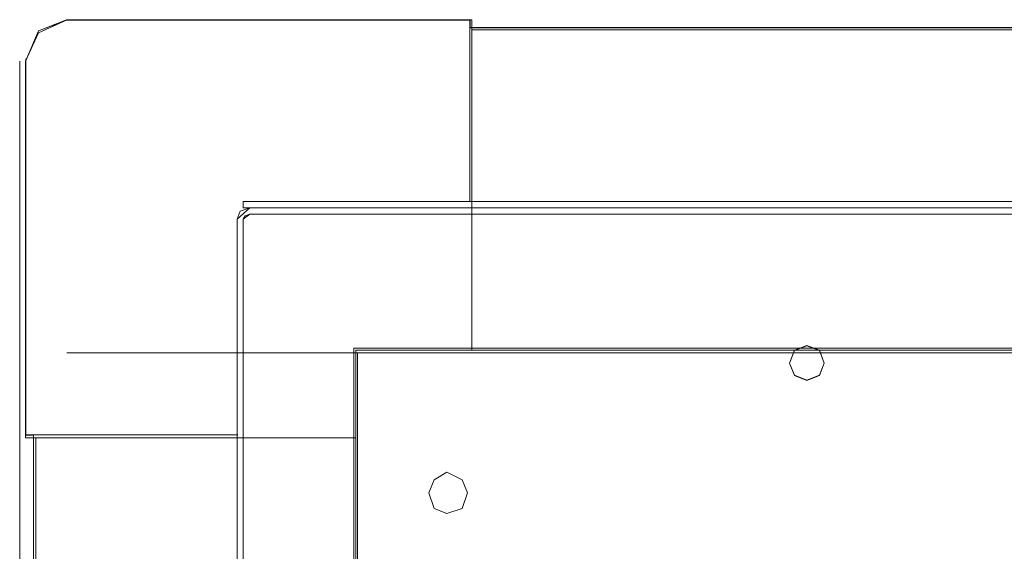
# Model space of a CAD drawing. Header units: millimetres. Extents: x -1290 to 1795, y -4192 to -1311.
# Tile 633 of 656: x 1047 to 1080, y -2869 to -2851. Entities that reach past the tile are written whole.
import ezdxf

# ---------------------------------------------------------------- set-up
doc = ezdxf.new("R2010")
doc.units = ezdxf.units.MM
doc.layers.add('Aparatura', color=7, linetype='Continuous', lineweight=13)

msp = doc.modelspace()

# ---------------------------------------------------------------- linework, layer by layer
at = {"layer": 'Aparatura', "color": 7, "lineweight": 13}
for points in [[(1048.362, -2850.869), (1047.387, -2851.314), (1046.942, -2852.288)], [(1047.213, -3029.012), (1047.213, -2865.077), (1046.948, -2865.077), (1046.948, -2852.269), (1047.381, -2851.247), (1048.344, -2850.874), (1062.154, -2850.874), (1062.154, -2851.139), (1165.131, -2851.139), (1165.131, -2850.874), (1178.941, -2850.874), (1179.904, -2851.247), (1180.337, -2852.269), (1180.337, -2865.077), (1180.072, -2865.077), (1180.072, -3029.012)], [(1047.213, -3029.012), (1047.213, -2865.077), (1046.948, -2865.077), (1046.948, -2852.269), (1047.381, -2851.247), (1048.344, -2850.874), (1062.154, -2850.874), (1062.154, -2851.139), (1165.131, -2851.139), (1165.131, -2850.874), (1178.941, -2850.874), (1179.904, -2851.247), (1180.337, -2852.269), (1180.337, -2865.077), (1180.072, -2865.077), (1180.072, -3029.012)], [(1047.219, -3029.007), (1047.219, -2865.082), (1046.955, -2865.082), (1046.955, -2852.276), (1047.388, -2851.254), (1048.35, -2850.881), (1062.159, -2850.881), (1062.159, -2851.145), (1165.126, -2851.145), (1165.126, -2850.881), (1178.935, -2850.881), (1179.897, -2851.254), (1180.33, -2852.276), (1180.33, -2865.082), (1180.066, -2865.082), (1180.066, -3029.007)], [(1062.212, -2852.288), (1062.212, -2850.869)], [(1165.072, -2851.218), (1062.212, -2851.218)], [(1046.742, -2865.179), (1046.742, -2852.288)], [(1062.212, -2862.173), (1062.212, -2852.288)], [(1046.742, -3032.025), (1046.742, -2862.113)], [(1048.361, -2862.269), (1062.213, -2862.269)], [(1058.184, -2862.269), (1169.101, -2862.269)], [(1169.04, -2862.172), (1058.245, -2862.172)], [(1058.245, -2862.172), (1058.245, -3032.049)], [(1058.299, -3031.71), (1058.299, -2862.27)], [(1058.299, -2862.27), (1168.985, -2862.27)], [(1059.246, -2862.269), (1059.331, -2862.269)], [(1048.362, -2865.178), (1046.942, -2865.178)], [(1047.291, -2865.178), (1047.291, -3029.055)], [(1058.245, -2865.178), (1048.361, -2865.178)]]:
    msp.add_lwpolyline(points, dxfattribs=at)
for points in [[(1048.361, -2865.179), (1058.245, -2865.179), (1058.245, -2862.172), (1062.213, -2862.172), (1062.213, -2852.288), (1062.213, -2851.217), (1062.213, -2850.869), (1048.361, -2850.869), (1047.387, -2851.314), (1046.942, -2852.288), (1046.942, -2865.179), (1047.291, -2865.179), (1048.361, -2865.179)], [(1048.361, -2865.179), (1058.245, -2865.179), (1058.245, -2862.172), (1062.213, -2862.172), (1062.213, -2852.288), (1062.213, -2851.217), (1062.213, -2850.869), (1048.361, -2850.869), (1047.387, -2851.314), (1046.942, -2852.288), (1046.942, -2865.179), (1047.291, -2865.179), (1048.361, -2865.179)], [(1048.344, -2850.874), (1062.166, -2850.874), (1048.344, -2850.874)], [(1062.153, -2852.282), (1062.153, -2850.874), (1062.153, -2852.282)], [(1165.132, -2851.139), (1062.153, -2851.139), (1165.132, -2851.139)], [(1062.212, -2862.173), (1165.072, -2862.173), (1165.072, -2852.288), (1165.072, -2851.218), (1062.212, -2851.218), (1062.212, -2852.288), (1062.212, -2862.173)], [(1062.212, -2862.173), (1165.072, -2862.173), (1165.072, -2852.288), (1165.072, -2851.218), (1062.212, -2851.218), (1062.212, -2852.288), (1062.212, -2862.173)], [(1046.948, -2865.089), (1046.948, -2852.209), (1046.948, -2865.089)], [(1062.153, -2857.104), (1062.153, -2852.209), (1062.153, -2857.104)], [(1054.624, -2857.308), (1054.289, -2857.42), (1054.19, -2857.693), (1054.624, -2857.308)], [(1054.394, -2857.321), (1054.394, -2857.091), (1054.394, -2857.321)], [(1172.891, -2857.091), (1054.394, -2857.091), (1172.891, -2857.091)], [(1172.891, -2857.308), (1054.394, -2857.308), (1172.891, -2857.308)], [(1057.414, -2857.308), (1054.611, -2857.308), (1057.414, -2857.308)], [(1058.207, -2857.308), (1066.568, -2857.308), (1058.207, -2857.308)], [(1054.19, -2857.681), (1054.19, -3036.409), (1054.19, -2857.681)], [(1054.624, -2857.524), (1054.458, -2857.576), (1054.394, -2857.693), (1054.624, -2857.524)], [(1054.394, -2857.681), (1054.394, -3036.409), (1054.394, -2857.681)], [(1169.884, -2857.524), (1054.611, -2857.524), (1169.884, -2857.524)], [(1169.101, -2862.113), (1059.331, -2862.113), (1059.246, -2862.113), (1058.184, -2862.113), (1058.184, -3032.025), (1169.101, -3032.025), (1169.101, -2862.113)], [(1074.279, -2862.617), (1074.121, -2862.18), (1073.683, -2862.022), (1073.257, -2862.18), (1073.087, -2862.617), (1073.257, -2863.043), (1073.683, -2863.213), (1074.121, -2863.043), (1074.279, -2862.617)], [(1074.279, -2862.617), (1074.121, -2862.18), (1073.683, -2862.022), (1073.257, -2862.18), (1073.087, -2862.617), (1073.257, -2863.043), (1073.683, -2863.213), (1074.121, -2863.043), (1074.279, -2862.617)], [(1074.272, -2862.617), (1074.116, -2862.184), (1073.683, -2862.028), (1073.262, -2862.184), (1073.093, -2862.617), (1073.262, -2863.038), (1073.683, -2863.207), (1074.116, -2863.038), (1074.272, -2862.617)], [(1058.299, -3031.71), (1167.924, -3031.71), (1168.009, -3031.71), (1168.985, -3031.71), (1168.985, -2862.27), (1058.299, -2862.27), (1058.299, -3031.71)], [(1048.357, -2865.076), (1046.948, -2865.076), (1048.357, -2865.076)], [(1047.213, -2865.076), (1047.213, -3029.013), (1047.213, -2865.076)], [(1054.203, -2865.076), (1048.344, -2865.076), (1054.203, -2865.076)], [(1058.245, -3029.055), (1058.245, -2865.178), (1048.361, -2865.178), (1047.291, -2865.178), (1047.291, -3029.055), (1048.361, -3029.055), (1058.245, -3029.055)], [(1058.245, -3029.055), (1058.245, -2865.178), (1048.361, -2865.178), (1047.291, -2865.178), (1047.291, -3029.055), (1048.361, -3029.055), (1058.245, -3029.055)], [(1062.071, -2867.062), (1061.89, -2866.616), (1061.359, -2866.35), (1060.924, -2866.616), (1060.743, -2867.062), (1060.924, -2867.593), (1061.359, -2867.763), (1061.89, -2867.593), (1062.071, -2867.062)], [(1062.071, -2867.062), (1061.89, -2866.616), (1061.359, -2866.35), (1060.924, -2866.616), (1060.743, -2867.062), (1060.924, -2867.593), (1061.359, -2867.763), (1061.89, -2867.593), (1062.071, -2867.062)], [(1061.89, -2866.616), (1062.071, -2867.062), (1061.89, -2867.593), (1061.359, -2867.763), (1060.924, -2867.593), (1060.743, -2867.062), (1060.924, -2866.616), (1061.359, -2866.35), (1061.89, -2866.616)]]:
    msp.add_lwpolyline(points, close=True, dxfattribs=at)

doc.saveas('drawing.dxf')
